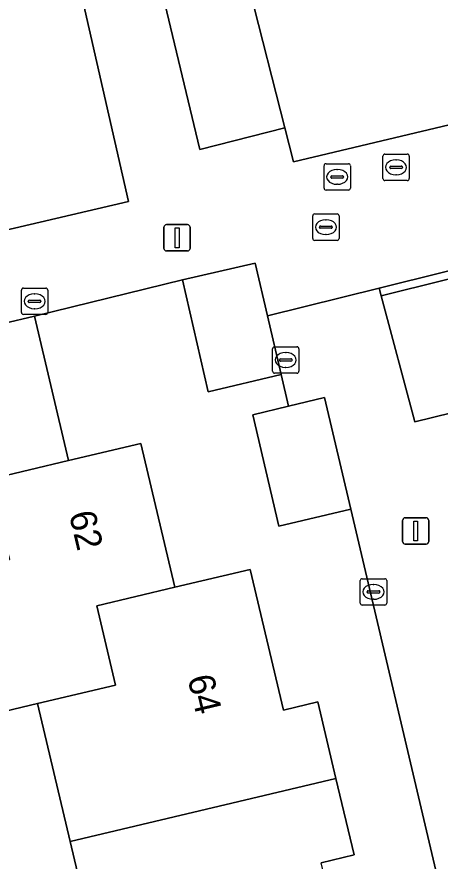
# Model space of a CAD drawing. Extents: x 158031 to 159244, y 380104 to 381214.
# Drawn here: x 158969.38 to 158985.44, y 380540.75 to 380572.75 of the extents above; entities that cross this region are included whole.
import ezdxf

# ---------------------------------------------------------------- set-up
doc = ezdxf.new("R2010")
doc.units = 0
for name, color, linetype in [('IMGEO_Brandkraan', 7, 'Continuous'), ('IMGEO_Erf', 7, 'Continuous'), ('IMGEO_Groenvoorziening', 7, 'Continuous'), ('IMGEO_Kolk', 7, 'Continuous'), ('IMGEO_Lichtmast', 7, 'Continuous'), ('IMGEO_Muur', 7, 'Continuous'), ('IMGEO_Pand', 7, 'Continuous'), ('IMGEO_Pand_nummerreeks', 7, 'Continuous'), ('IMGEO_Rioolput', 7, 'Continuous'), ('IMGEO_Voetpad_open', 7, 'Continuous')]:
    doc.layers.add(name, color=color, linetype=linetype)

msp = doc.modelspace()

# ---------------------------------------------------------------- linework, layer by layer
at = {"layer": 'IMGEO_Brandkraan'}
for p, q in [((158980.605, 380564.354), (158980.605, 380565.206)), ((158980.68, 380565.28), (158981.532, 380565.28)), ((158981.606, 380565.206), (158981.606, 380564.354)), ((158981.093, 380565.06), (158981.118, 380565.06)), ((158980.864, 380564.774), (158980.864, 380564.786)), ((158981.302, 380564.737), (158980.904, 380564.737)), ((158980.907, 380564.823), (158981.305, 380564.823)), ((158981.348, 380564.786), (158981.348, 380564.774)), ((158981.532, 380564.28), (158980.68, 380564.28)), ((158981.116, 380564.5), (158981.091, 380564.5))]:
    msp.add_line(p, q, dxfattribs=at)
for points in [[(158980.605, 380564.354), (158980.605, 380565.206)], [(158980.68, 380565.28), (158981.532, 380565.28)], [(158981.606, 380565.206), (158981.606, 380564.354)], [(158981.532, 380564.28), (158980.68, 380564.28)]]:
    msp.add_lwpolyline(points, dxfattribs=at)
for centre, radius, start, end in [((158980.682, 380565.204), 0.0765, 91.552, 178.448), ((158980.682, 380565.204), 0.0765, 91.552, 178.448), ((158981.53, 380565.204), 0.0765, 1.552, 88.448), ((158981.53, 380565.204), 0.0765, 1.552, 88.448), ((158980.904, 380564.783), 0.0403, 85.8775, 175.7526), ((158980.901, 380564.773), 0.0366, 178.938, 274.7102), ((158981.305, 380564.78), 0.043, 264.8664, 352.4533), ((158981.309, 380564.785), 0.0386, 1.7309, 96.639), ((158980.682, 380564.356), 0.0765, 181.552, 268.448), ((158980.682, 380564.356), 0.0765, 181.552, 268.448), ((158981.53, 380564.356), 0.0765, 271.552, 358.448), ((158981.53, 380564.356), 0.0765, 271.552, 358.448)]:
    msp.add_arc(centre, radius, start, end, dxfattribs=at)
for centre, major_axis, ratio, start_param, end_param in [((158981.092, 380564.78), (-0.387, 0.002), 0.722429, 4.712389, 7.853982), ((158981.117, 380564.78), (-0.39, 0.002), 0.717154, 1.570796, 4.712389)]:
    msp.add_ellipse(centre, major_axis=major_axis, ratio=ratio, start_param=start_param, end_param=end_param, dxfattribs=at)
at = {"layer": 'IMGEO_Erf'}
for points in [[(159015.36, 380587.994), (159010.104, 380586.757), (159010.775, 380583.905), (159005.321, 380582.622), (159005.973, 380579.852), (159000.181, 380578.49), (159000, 380579.301), (158999.524, 380581.327), (158996.797, 380580.685), (158994.28, 380580.093), (158994.951, 380577.242), (158989.216, 380575.893), (158988.539, 380578.772), (158983.064, 380577.484), (158982.409, 380580.268), (158976.886, 380578.968), (158979.549, 380568.549), (158979.88, 380567.255), (159019.09, 380576.588)], [(158986.574, 380534.856), (158982.049, 380554.091), (158979.323, 380553.451), (158978.331, 380557.669), (158979.691, 380557.995), (158979.413, 380559.194), (158976.642, 380558.544), (158975.663, 380562.784), (158970.046, 380561.405), (158971.34, 380555.935), (158974.09, 380556.586), (158975.379, 380551.134), (158978.233, 380551.809), (158979.495, 380546.476), (158980.801, 380546.785), (158981.487, 380543.885), (158982.173, 380540.986), (158980.921, 380540.69)], [(158960.344, 380498.141), (158973.521, 380501.247), (158980.518, 380502.896), (158979.221, 380508.36), (158976.409, 380507.692), (158975.127, 380513.094), (158972.503, 380512.473), (158971.352, 380517.339), (158971.128, 380518.287), (158973.863, 380518.934), (158973.204, 380521.721), (158972.632, 380524.14), (158969.835, 380523.479), (158968.472, 380529.239), (158971.291, 380529.906), (158969.978, 380535.46), (158972.677, 380536.099), (158971.4, 380541.5), (158970.164, 380546.724), (158967.408, 380546.073)]]:
    msp.add_lwpolyline(points, dxfattribs=at)
msp.add_lwpolyline([(158954.906, 380570.794), (158952.246, 380570.165), (158949.707, 380569.564), (158950.387, 380566.69), (158944.662, 380565.336), (158943.991, 380568.172), (158938.319, 380566.829), (158937.652, 380569.627), (158932.272, 380568.344), (158935.017, 380556.675), (158948.632, 380559.912), (158973.618, 380565.749), (158970.916, 380577.581), (158965.416, 380576.279), (158966.086, 380573.448), (158960.66, 380572.164), (158961.353, 380569.233), (158955.598, 380567.871)], close=True, dxfattribs=at)
at = {"layer": 'IMGEO_Groenvoorziening'}
for points in [[(158976.886, 380578.968), (158974.529, 380588.981), (158973.574, 380593.09), (158970.411, 380592.351), (158976.322, 380567.72), (158979.549, 380568.549)], [(158990.277, 380563.931), (158983.2, 380562.181), (158984.485, 380557.402), (158985.872, 380557.748), (158986.335, 380557.853), (158991.427, 380559.074)]]:
    msp.add_lwpolyline(points, close=True, dxfattribs=at)
at = {"layer": 'IMGEO_Kolk'}
for p, q in [((158969.553, 380561.545), (158969.553, 380562.397)), ((158969.628, 380562.471), (158970.48, 380562.471)), ((158970.554, 380562.397), (158970.554, 380561.545)), ((158969.855, 380562.014), (158970.253, 380562.014)), ((158970.041, 380562.251), (158970.066, 380562.251)), ((158969.812, 380561.965), (158969.812, 380561.977)), ((158970.25, 380561.928), (158969.852, 380561.928)), ((158970.064, 380561.691), (158970.039, 380561.691)), ((158970.296, 380561.977), (158970.296, 380561.965)), ((158970.48, 380561.471), (158969.628, 380561.471)), ((158979.08, 380559.321), (158979.08, 380560.173)), ((158979.155, 380560.247), (158980.007, 380560.247)), ((158980.081, 380560.173), (158980.081, 380559.321)), ((158979.382, 380559.79), (158979.78, 380559.79)), ((158979.568, 380560.027), (158979.593, 380560.027)), ((158979.339, 380559.741), (158979.339, 380559.753)), ((158979.777, 380559.704), (158979.379, 380559.704)), ((158979.591, 380559.467), (158979.566, 380559.467)), ((158979.823, 380559.753), (158979.823, 380559.741)), ((158980.007, 380559.247), (158979.155, 380559.247)), ((158982.485, 380551.457), (158983.337, 380551.457)), ((158982.41, 380550.531), (158982.41, 380551.383)), ((158982.898, 380551.237), (158982.923, 380551.237)), ((158983.411, 380551.383), (158983.411, 380550.531)), ((158982.669, 380550.951), (158982.669, 380550.963)), ((158983.107, 380550.914), (158982.709, 380550.914)), ((158982.712, 380551), (158983.11, 380551)), ((158983.153, 380550.963), (158983.153, 380550.951)), ((158982.921, 380550.677), (158982.896, 380550.677)), ((158983.337, 380550.457), (158982.485, 380550.457))]:
    msp.add_line(p, q, dxfattribs=at)
for points in [[(158969.553, 380561.545), (158969.553, 380562.397)], [(158969.628, 380562.471), (158970.48, 380562.471)], [(158970.554, 380562.397), (158970.554, 380561.545)], [(158970.48, 380561.471), (158969.628, 380561.471)], [(158979.08, 380559.321), (158979.08, 380560.173)], [(158979.155, 380560.247), (158980.007, 380560.247)], [(158980.081, 380560.173), (158980.081, 380559.321)], [(158980.007, 380559.247), (158979.155, 380559.247)], [(158982.485, 380551.457), (158983.337, 380551.457)], [(158982.41, 380550.531), (158982.41, 380551.383)], [(158983.411, 380551.383), (158983.411, 380550.531)], [(158983.337, 380550.457), (158982.485, 380550.457)]]:
    msp.add_lwpolyline(points, dxfattribs=at)
for centre, radius, start, end in [((158969.63, 380562.395), 0.0765, 91.552, 178.448), ((158969.63, 380562.395), 0.0765, 91.552, 178.448), ((158970.478, 380562.395), 0.0765, 1.552, 88.448), ((158970.478, 380562.395), 0.0765, 1.552, 88.448), ((158969.852, 380561.974), 0.0403, 85.8775, 175.7526), ((158970.257, 380561.976), 0.0386, 1.7309, 96.639), ((158969.849, 380561.964), 0.0366, 178.938, 274.7102), ((158970.253, 380561.971), 0.043, 264.8664, 352.4533), ((158969.63, 380561.547), 0.0765, 181.552, 268.448), ((158969.63, 380561.547), 0.0765, 181.552, 268.448), ((158970.478, 380561.547), 0.0765, 271.552, 358.448), ((158970.478, 380561.547), 0.0765, 271.552, 358.448), ((158979.157, 380560.171), 0.0765, 91.552, 178.448), ((158979.157, 380560.171), 0.0765, 91.552, 178.448), ((158980.005, 380560.171), 0.0765, 1.552, 88.448), ((158980.005, 380560.171), 0.0765, 1.552, 88.448), ((158979.379, 380559.75), 0.0403, 85.8775, 175.7526), ((158979.784, 380559.752), 0.0386, 1.7309, 96.639), ((158979.376, 380559.74), 0.0366, 178.938, 274.7102), ((158979.78, 380559.747), 0.043, 264.8664, 352.4533), ((158979.157, 380559.323), 0.0765, 181.552, 268.448), ((158979.157, 380559.323), 0.0765, 181.552, 268.448), ((158980.005, 380559.323), 0.0765, 271.552, 358.448), ((158980.005, 380559.323), 0.0765, 271.552, 358.448), ((158982.487, 380551.381), 0.0765, 91.552, 178.448), ((158982.487, 380551.381), 0.0765, 91.552, 178.448), ((158983.335, 380551.381), 0.0765, 1.552, 88.448), ((158983.335, 380551.381), 0.0765, 1.552, 88.448), ((158982.709, 380550.96), 0.0403, 85.8775, 175.7526), ((158982.706, 380550.95), 0.0366, 178.938, 274.7102), ((158983.11, 380550.957), 0.043, 264.8664, 352.4533), ((158983.114, 380550.962), 0.0386, 1.7309, 96.639), ((158982.487, 380550.533), 0.0765, 181.552, 268.448), ((158982.487, 380550.533), 0.0765, 181.552, 268.448), ((158983.335, 380550.533), 0.0765, 271.552, 358.448), ((158983.335, 380550.533), 0.0765, 271.552, 358.448)]:
    msp.add_arc(centre, radius, start, end, dxfattribs=at)
for centre, major_axis, ratio, start_param, end_param in [((158970.04, 380561.971), (-0.387, 0.002), 0.722429, 4.712389, 7.853982), ((158970.065, 380561.971), (-0.39, 0.002), 0.717154, 1.570796, 4.712389), ((158979.567, 380559.747), (-0.387, 0.002), 0.722429, 4.712389, 7.853982), ((158979.592, 380559.747), (-0.39, 0.002), 0.717154, 1.570796, 4.712389), ((158982.897, 380550.957), (-0.387, 0.002), 0.722429, 4.712389, 7.853982), ((158982.922, 380550.957), (-0.39, 0.002), 0.717154, 1.570796, 4.712389)]:
    msp.add_ellipse(centre, major_axis=major_axis, ratio=ratio, start_param=start_param, end_param=end_param, dxfattribs=at)
at = {"layer": 'IMGEO_Lichtmast'}
for p, q in [((158974.962, 380563.978), (158974.962, 380564.778)), ((158974.962, 380564.778), (158974.962, 380563.978)), ((158975.062, 380564.878), (158975.852, 380564.878)), ((158975.852, 380564.878), (158975.062, 380564.878)), ((158975.952, 380564.778), (158975.952, 380563.978)), ((158975.952, 380563.978), (158975.952, 380564.778)), ((158975.852, 380563.878), (158975.062, 380563.878)), ((158975.062, 380563.878), (158975.852, 380563.878)), ((158984.116, 380553.766), (158984.906, 380553.766)), ((158984.906, 380553.766), (158984.116, 380553.766)), ((158984.016, 380552.866), (158984.016, 380553.666)), ((158984.016, 380553.666), (158984.016, 380552.866)), ((158985.006, 380553.666), (158985.006, 380552.866)), ((158985.006, 380552.866), (158985.006, 380553.666)), ((158984.906, 380552.766), (158984.116, 380552.766)), ((158984.116, 380552.766), (158984.906, 380552.766))]:
    msp.add_line(p, q, dxfattribs=at)
for points in [[(158975.382, 380564.753), (158975.532, 380564.753), (158975.532, 380564.003), (158975.382, 380564.003), (158975.382, 380564.753)], [(158984.436, 380553.641), (158984.586, 380553.641), (158984.586, 380552.891), (158984.436, 380552.891), (158984.436, 380553.641)]]:
    msp.add_lwpolyline(points, dxfattribs=at)
for centre, start, end in [((158975.062, 380564.778), 90, 180), ((158975.062, 380564.778), 90, 180), ((158975.852, 380564.778), 0, 90), ((158975.852, 380564.778), 360, 90), ((158975.062, 380563.978), 180, 270), ((158975.062, 380563.978), 180, 270), ((158975.852, 380563.978), 270, 0), ((158975.852, 380563.978), 270, 0), ((158984.116, 380553.666), 90, 180), ((158984.116, 380553.666), 90, 180), ((158984.906, 380553.666), 0, 90), ((158984.906, 380553.666), 360, 90), ((158984.116, 380552.866), 180, 270), ((158984.116, 380552.866), 180, 270), ((158984.906, 380552.866), 270, 0), ((158984.906, 380552.866), 270, 0)]:
    msp.add_arc(centre, 0.1, start, end, dxfattribs=at)
at = {"layer": 'IMGEO_Muur'}
msp.add_lwpolyline([(159009.864, 380570.865), (159009.88, 380570.748), (159011.457, 380564.184), (158991.65, 380559.436), (158990.547, 380564.134), (158990.499, 380564.295), (158983.127, 380562.472), (158983.2, 380562.181), (158990.277, 380563.931), (158991.427, 380559.074), (159011.819, 380563.962), (159010.157, 380570.931)], close=True, dxfattribs=at)
at = {"layer": 'IMGEO_Pand'}
for points in [[(158979.413, 380559.194), (158978.889, 380561.424), (158978.421, 380563.42), (158975.663, 380562.784), (158976.642, 380558.544)], [(158966.13, 380551.476), (158969.096, 380552.178), (158968.373, 380555.233), (158971.34, 380555.935), (158970.046, 380561.405), (158964.159, 380560.013), (158964.821, 380557.215), (158962.035, 380556.556), (158963.186, 380551.691), (158963.39, 380550.828)], [(158979.691, 380557.995), (158978.331, 380557.669), (158979.323, 380553.451), (158982.049, 380554.091), (158981.054, 380558.322)], [(158975.379, 380551.134), (158974.09, 380556.586), (158971.34, 380555.935), (158968.373, 380555.233), (158969.096, 380552.178), (158966.13, 380551.476), (158967.408, 380546.073), (158970.164, 380546.724), (158973.127, 380547.424), (158972.416, 380550.433)], [(158975.379, 380551.134), (158972.416, 380550.433), (158973.127, 380547.424), (158970.164, 380546.724), (158971.4, 380541.5), (158981.487, 380543.885), (158980.801, 380546.785), (158979.495, 380546.476), (158978.233, 380551.809)], [(158972.677, 380536.099), (158975.635, 380536.799), (158976.338, 380533.828), (158979.296, 380534.528), (158982.215, 380535.219), (158980.921, 380540.69), (158982.173, 380540.986), (158981.487, 380543.885), (158971.4, 380541.5)]]:
    msp.add_lwpolyline(points, close=True, dxfattribs=at)
at = {"layer": 'IMGEO_Rioolput'}
for p, q in [((158983.267, 380566.623), (158983.267, 380567.475)), ((158983.342, 380567.549), (158984.194, 380567.549)), ((158984.268, 380567.475), (158984.268, 380566.623)), ((158981.109, 380567.186), (158981.961, 380567.186)), ((158983.755, 380567.329), (158983.78, 380567.329)), ((158981.034, 380566.26), (158981.034, 380567.112)), ((158981.522, 380566.966), (158981.547, 380566.966)), ((158982.035, 380567.112), (158982.035, 380566.26)), ((158983.526, 380567.043), (158983.526, 380567.055)), ((158983.964, 380567.006), (158983.566, 380567.006)), ((158983.569, 380567.092), (158983.967, 380567.092)), ((158984.01, 380567.055), (158984.01, 380567.043)), ((158981.293, 380566.68), (158981.293, 380566.692)), ((158981.731, 380566.643), (158981.333, 380566.643)), ((158981.336, 380566.729), (158981.734, 380566.729)), ((158981.777, 380566.692), (158981.777, 380566.68)), ((158984.194, 380566.549), (158983.342, 380566.549)), ((158983.778, 380566.769), (158983.753, 380566.769)), ((158981.961, 380566.186), (158981.109, 380566.186)), ((158981.545, 380566.406), (158981.52, 380566.406))]:
    msp.add_line(p, q, dxfattribs=at)
for points in [[(158983.267, 380566.623), (158983.267, 380567.475)], [(158983.342, 380567.549), (158984.194, 380567.549)], [(158984.268, 380567.475), (158984.268, 380566.623)], [(158981.109, 380567.186), (158981.961, 380567.186)], [(158981.034, 380566.26), (158981.034, 380567.112)], [(158982.035, 380567.112), (158982.035, 380566.26)], [(158984.194, 380566.549), (158983.342, 380566.549)], [(158981.961, 380566.186), (158981.109, 380566.186)]]:
    msp.add_lwpolyline(points, dxfattribs=at)
for centre, radius, start, end in [((158983.344, 380567.473), 0.0765, 91.552, 178.448), ((158983.344, 380567.473), 0.0765, 91.552, 178.448), ((158984.192, 380567.473), 0.0765, 1.552, 88.448), ((158984.192, 380567.473), 0.0765, 1.552, 88.448), ((158981.111, 380567.11), 0.0765, 91.552, 178.448), ((158981.111, 380567.11), 0.0765, 91.552, 178.448), ((158981.959, 380567.11), 0.0765, 1.552, 88.448), ((158981.959, 380567.11), 0.0765, 1.552, 88.448), ((158983.566, 380567.052), 0.0403, 85.8775, 175.7526), ((158983.563, 380567.042), 0.0366, 178.938, 274.7102), ((158983.967, 380567.049), 0.043, 264.8664, 352.4533), ((158983.971, 380567.054), 0.0386, 1.7309, 96.639), ((158981.333, 380566.689), 0.0403, 85.8775, 175.7526), ((158981.33, 380566.679), 0.0366, 178.938, 274.7102), ((158981.734, 380566.686), 0.043, 264.8664, 352.4533), ((158981.738, 380566.691), 0.0386, 1.7309, 96.639), ((158983.344, 380566.625), 0.0765, 181.552, 268.448), ((158983.344, 380566.625), 0.0765, 181.552, 268.448), ((158984.192, 380566.625), 0.0765, 271.552, 358.448), ((158984.192, 380566.625), 0.0765, 271.552, 358.448), ((158981.111, 380566.262), 0.0765, 181.552, 268.448), ((158981.111, 380566.262), 0.0765, 181.552, 268.448), ((158981.959, 380566.262), 0.0765, 271.552, 358.448), ((158981.959, 380566.262), 0.0765, 271.552, 358.448)]:
    msp.add_arc(centre, radius, start, end, dxfattribs=at)
for centre, major_axis, ratio, start_param, end_param in [((158983.754, 380567.049), (-0.387, 0.002), 0.722429, 4.712389, 7.853982), ((158983.779, 380567.049), (-0.39, 0.002), 0.717154, 1.570796, 4.712389), ((158981.521, 380566.686), (-0.387, 0.002), 0.722429, 4.712389, 7.853982), ((158981.546, 380566.686), (-0.39, 0.002), 0.717154, 1.570796, 4.712389)]:
    msp.add_ellipse(centre, major_axis=major_axis, ratio=ratio, start_param=start_param, end_param=end_param, dxfattribs=at)
at = {"layer": 'IMGEO_Voetpad_open'}
for points in [[(159056.645, 380585.524), (159022.058, 380577.294), (159019.09, 380576.588), (158979.88, 380567.255), (158979.549, 380568.549), (158976.322, 380567.72), (158970.411, 380592.351), (158967.665, 380591.69)], [(158968.543, 380587.612), (158970.916, 380577.581), (158973.618, 380565.749), (158948.632, 380559.912)], [(158964.159, 380560.013), (158970.046, 380561.405), (158975.663, 380562.784), (158978.421, 380563.42), (158978.889, 380561.424), (158983.127, 380562.472), (158990.499, 380564.295), (158995.463, 380565.41), (158995.026, 380567.309), (159009.864, 380570.865), (159010.157, 380570.931), (159016.2, 380572.436), (159018.689, 380573.029), (159026.324, 380574.845), (159026.354, 380574.719), (159046.527, 380579.505)], [(158992.262, 380531.746), (158989.73, 380542.562), (158987.883, 380550.409), (158987.709, 380550.366), (158987.248, 380552.217), (158985.872, 380557.748), (158984.485, 380557.402), (158983.2, 380562.181), (158983.127, 380562.472), (158978.889, 380561.424), (158979.413, 380559.194), (158979.691, 380557.995), (158981.054, 380558.322), (158982.049, 380554.091), (158986.574, 380534.856)]]:
    msp.add_lwpolyline(points, dxfattribs=at)

# ---------------------------------------------------------------- texts
at = {"layer": 'IMGEO_Pand_nummerreeks'}
for s, rotation, p in [('62', 283.302, (158971.351, 380553.913)), ('64', 283.497, (158975.846, 380547.699))]:
    msp.add_text(s, height=1, rotation=rotation, dxfattribs=at).set_placement(p)

doc.saveas('drawing.dxf')
